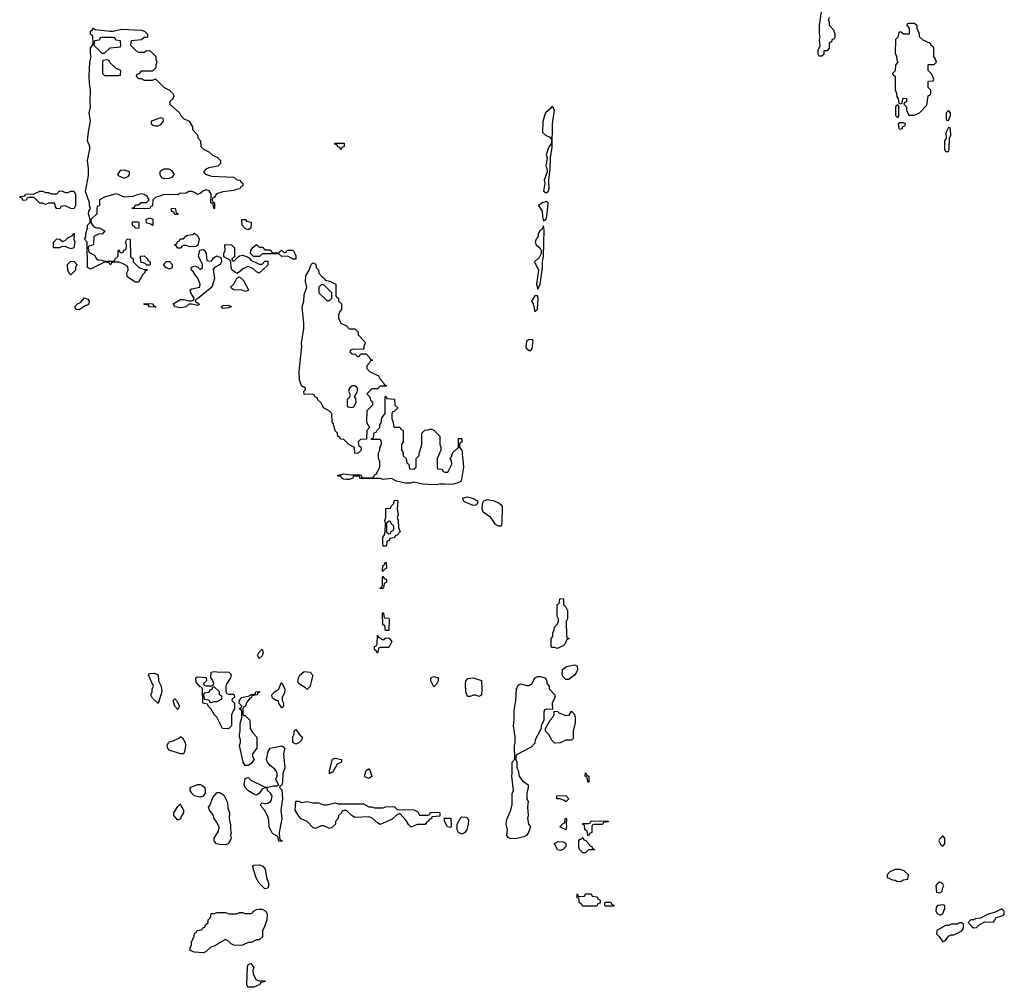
# Model space of a CAD drawing. Header units: inches. Extents: x 2701323 to 2964515, y 494916 to 722124.
# Tile 363 of 656: x 2813346 to 2820348, y 662689 to 669572. Entities that reach past the tile are written whole.
import ezdxf

# ---------------------------------------------------------------- set-up
doc = ezdxf.new("R2010")
doc.units = ezdxf.units.IN
doc.header["$MEASUREMENT"] = 0
doc.layers.add('C8616', color=7, linetype='Continuous')
doc.layers.add('C8626', color=7, linetype='Continuous')

msp = doc.modelspace()

# ---------------------------------------------------------------- linework, layer by layer
at = {"layer": 'C8616', "color": 2, "elevation": 2}
for points in [[(2819044.7, 669630), (2819031.3, 669530), (2819031.3, 669470), (2819036, 669450), (2819031, 669430), (2819036, 669384), (2819022, 669350), (2819022, 669330), (2819030, 669314), (2819050, 669314), (2819066, 669330), (2819066, 669350), (2819070, 669354), (2819090, 669354), (2819106, 669370), (2819106, 669410), (2819122, 669418), (2819127.3, 669432.7), (2819142, 669438), (2819146, 669450), (2819146, 669470), (2819136.4, 669496.4), (2819106, 669530), (2819106, 669550), (2819098, 669570), (2819106, 669590)], [(2820000, 663138), (2819970, 663138), (2819950, 663128), (2819930, 663128), (2819867.1, 663092.9), (2819864.7, 663070), (2819884.7, 663050), (2819910, 663012), (2819930, 663022), (2819950, 663054), (2819970, 663062), (2819990, 663062), (2820000, 663067)]]:
    msp.add_lwpolyline(points, dxfattribs=at)
at = {"layer": 'C8616', "color": 2}
for points, elevation in [([(2819710, 669546), (2819670, 669546), (2819658, 669542), (2819654, 669530), (2819672, 669512), (2819671.3, 669468.7), (2819630, 669468), (2819610, 669486), (2819598, 669482), (2819591.6, 669448.4), (2819574, 669430), (2819572.7, 669332.7), (2819582, 669310), (2819583.6, 669283.6), (2819592, 669270), (2819574, 669250), (2819571.6, 669208.4), (2819554, 669190), (2819558, 669178), (2819572, 669170), (2819572.7, 669072.7), (2819582, 669050), (2819583.6, 669023.6), (2819594, 669010), (2819598, 668978), (2819610, 668974), (2819622, 668978), (2819626, 669010), (2819630, 669014), (2819651.6, 669011.6), (2819651.6, 668988.4), (2819638, 668982), (2819634, 668970), (2819651.6, 668951.6), (2819652, 668930), (2819670, 668894), (2819710, 668894), (2819730, 668902), (2819746, 668910), (2819796.4, 668963.6), (2819806, 669030), (2819822, 669038), (2819826, 669050), (2819826, 669070), (2819806, 669090), (2819806, 669130), (2819810, 669134), (2819842, 669138), (2819846, 669150), (2819830, 669186), (2819806, 669210), (2819806, 669250), (2819810, 669254), (2819850, 669254), (2819866, 669270), (2819856.4, 669296.4), (2819846, 669310), (2819846, 669370), (2819842, 669382), (2819827.3, 669387.3), (2819822, 669402), (2819770, 669426), (2819746, 669450), (2819746, 669470), (2819728.4, 669508.4), (2819727.3, 669527.3)], 2), ([(2813990, 669490.8), (2814010, 669491), (2814070, 669504.7), (2814210, 669497.3), (2814234, 669490), (2814254, 669470), (2814254, 669450), (2814250, 669446), (2814230, 669446), (2814211.6, 669428.4), (2814138, 669422), (2814134, 669390), (2814174, 669350), (2814190, 669342), (2814230, 669342), (2814250, 669352), (2814274, 669350), (2814314, 669310), (2814314, 669290), (2814322, 669270), (2814314, 669250), (2814314, 669230), (2814290, 669206), (2814210, 669206), (2814192.7, 669187.3), (2814178, 669182), (2814174, 669170), (2814190, 669154), (2814210, 669154), (2814230, 669142), (2814290, 669142), (2814311.6, 669151.6), (2814374, 669090), (2814411.1, 669071.1), (2814432, 669050), (2814442, 669030), (2814434, 669010), (2814414, 668990), (2814414, 668970), (2814482, 668910), (2814492, 668890), (2814512, 668870), (2814552, 668850), (2814574, 668810), (2814574, 668790), (2814610, 668754), (2814612.7, 668732.7), (2814632, 668710), (2814634, 668670), (2814654, 668650), (2814691.6, 668631.6), (2814714, 668610), (2814751.6, 668591.6), (2814774, 668570), (2814774, 668550), (2814754, 668530), (2814690, 668518), (2814670, 668508), (2814652, 668490), (2814661, 668481), (2814674, 668470), (2814710, 668458), (2814870, 668452), (2814890, 668434), (2814914, 668430), (2814918, 668418), (2814934, 668410), (2814934, 668390), (2814918, 668382), (2814911.6, 668368.4), (2814892.7, 668367.3), (2814870, 668358), (2814790, 668348), (2814746, 668334), (2814730, 668306), (2814718, 668302), (2814714, 668290), (2814718, 668278), (2814732, 668270), (2814732, 668228), (2814726, 668230), (2814722, 668262), (2814706, 668270), (2814708, 668330), (2814694.6, 668354.6), (2814670, 668362), (2814647.3, 668352.7), (2814630, 668335.3), (2814610, 668328), (2814590, 668342), (2814570, 668348.7), (2814550, 668348.7), (2814530, 668338), (2814485.4, 668334.6), (2814470, 668326), (2814371.6, 668328.4), (2814350, 668318), (2814314, 668310), (2814294, 668290), (2814291.6, 668248.4), (2814278, 668242), (2814272, 668228), (2814147.3, 668227.3), (2814147.3, 668232.7), (2814162, 668238), (2814170, 668254), (2814190, 668254), (2814209, 668271), (2814248, 668272), (2814266, 668290), (2814253.6, 668313.6), (2814230, 668328.7), (2814212.5, 668332.5), (2814175.3, 668324.7), (2814150, 668314), (2814090, 668308.7), (2814049.1, 668329.1), (2814030, 668333.2), (2813950, 668308.7), (2813914, 668290), (2813914, 668250), (2813898, 668242), (2813894, 668230), (2813894, 668190), (2813852, 668150), (2813851.3, 668130), (2813870, 668102), (2813890, 668092), (2813911.6, 668091.6), (2813951.1, 668068.9), (2813932.7, 668047.3), (2813910, 668048), (2813874, 668030), (2813872, 667970), (2813838, 667962), (2813834, 667950), (2813838, 667918), (2813876.9, 667896.9), (2813891.6, 667871.6), (2813903.6, 667863.6), (2813930, 667862), (2813950, 667854), (2814010, 667854), (2814022, 667858), (2814026, 667870), (2814046, 667890), (2814046, 667930), (2814050, 667934), (2814058, 667918), (2814070, 667914), (2814082, 667918), (2814087.3, 667932.7), (2814102, 667938), (2814106, 667970), (2814098, 667990), (2814110, 668012), (2814131.3, 668011.3), (2814134, 667890), (2814138, 667878), (2814154, 667870), (2814154, 667850), (2814194, 667810), (2814230, 667794), (2814250, 667794), (2814254, 667790), (2814238, 667782), (2814234, 667770), (2814221, 667759), (2814190, 667706), (2814170, 667706), (2814126, 667730), (2814110, 667746), (2814108.9, 667771.1), (2814118, 667790), (2814115.3, 667815.3), (2814078, 667838), (2814052.7, 667847.3), (2814012.7, 667847.3), (2813998, 667842), (2813990, 667828), (2813982, 667842), (2813950, 667846), (2813850, 667798), (2813828, 667810), (2813826, 667990), (2813808, 668010), (2813815.3, 668024.7), (2813815.3, 668050), (2813828.4, 668088.4), (2813828.9, 668111.1), (2813846, 668130), (2813846, 668150), (2813835.3, 668190), (2813838, 668210), (2813848.7, 668230), (2813842, 668250), (2813842, 668270), (2813814, 668350), (2813835.5, 668464.5), (2813836, 668510), (2813829.2, 668570), (2813845.2, 668650), (2813844, 668670), (2813829, 668710), (2813834.6, 668774.6), (2813849.4, 668850), (2813840.9, 668910), (2813849.3, 668950), (2813846, 668990), (2813849.3, 669070), (2813842, 669118), (2813841.2, 669170), (2813845.2, 669270), (2813855.3, 669310), (2813849.3, 669330), (2813849.2, 669370), (2813867.3, 669392.7), (2813868, 669410), (2813867.3, 669447.3), (2813862, 669462), (2813850, 669466), (2813848.7, 669490), (2813862, 669498), (2813870, 669510.8), (2813882, 669502)], -2), ([(2814010, 669446), (2813930, 669446), (2813918, 669442), (2813910, 669426), (2813878, 669422), (2813874, 669390), (2813930, 669334), (2813950, 669334), (2813988.4, 669371.6), (2814062, 669378), (2814066, 669390), (2814062, 669422), (2814030, 669426), (2814022, 669442)], -2), ([(2813970, 669286), (2813938, 669282), (2813934, 669270), (2813934, 669190), (2813950, 669174), (2814050, 669174), (2814062, 669178), (2814066, 669210), (2814030, 669226), (2813987.3, 669267.3), (2813982, 669282)], -2), ([(2817130, 668955.3), (2817119.8, 668940.2), (2817086, 668910), (2817066.8, 668850), (2817062.8, 668770), (2817086, 668750), (2817116.9, 668736.9), (2817125.4, 668725.4), (2817126.8, 668710), (2817126, 668690), (2817110, 668668.7), (2817091, 668610), (2817096, 668590), (2817087.3, 668530), (2817094.8, 668514.8), (2817098, 668490), (2817076, 668430), (2817081, 668410), (2817071.3, 668351.3), (2817090, 668340.7), (2817104, 668350), (2817112.3, 668370), (2817108.4, 668428.4), (2817118, 668510), (2817121.2, 668590), (2817133.8, 668666.2), (2817135.1, 668830), (2817148.4, 668928.4), (2817138, 668950)], 2), ([(2819590, 668966), (2819578, 668962), (2819574, 668950), (2819574, 668890), (2819590, 668874), (2819598, 668890), (2819598, 668958)], 2), ([(2819950, 668926), (2819934, 668910), (2819934, 668870), (2819938, 668858), (2819950, 668854), (2819966, 668890), (2819966, 668910)], 2), ([(2814350, 668874), (2814282, 668850), (2814282, 668830), (2814290, 668824.7), (2814310, 668818), (2814330, 668818), (2814350, 668826), (2814368, 668850), (2814366, 668870)], -2), ([(2819630, 668838), (2819602, 668838), (2819594, 668830), (2819598, 668798), (2819610, 668794), (2819622, 668798), (2819627.3, 668812.7), (2819642, 668818), (2819646, 668830)], 2), ([(2819950, 668806), (2819932.7, 668767.3), (2819934, 668730), (2819922, 668710), (2819922, 668650), (2819930, 668634), (2819950, 668634), (2819955.3, 668650), (2819958, 668730), (2819968, 668750), (2819966, 668790), (2819962, 668802)], 2), ([(2815630, 668646), (2815622, 668662), (2815610, 668666), (2815602, 668682), (2815587.3, 668687.3), (2815587.3, 668692.7), (2815652.7, 668692.7), (2815654, 668670), (2815638, 668662)], -2), ([(2814090, 668502), (2814061, 668499), (2814042, 668470), (2814050, 668462), (2814090, 668444.7), (2814120.4, 668459.6), (2814128, 668470), (2814126, 668490)], -2), ([(2814410, 668508), (2814370, 668508), (2814342, 668490), (2814342, 668470), (2814354, 668450), (2814370, 668442), (2814410, 668444.7), (2814430, 668452), (2814448, 668470), (2814430, 668498)], -2), ([(2813670, 668342), (2813690, 668342), (2813708.9, 668351.1), (2813730, 668352), (2813742, 668330), (2813742, 668250), (2813730, 668226), (2813710, 668228), (2813670, 668248), (2813638, 668242), (2813634, 668230), (2813610, 668226), (2813600.4, 668240.4), (2813598, 668258), (2813590, 668266), (2813550, 668268), (2813530, 668258), (2813510, 668266), (2813490, 668266), (2813450, 668306), (2813410, 668306), (2813398, 668302), (2813391.6, 668288.4), (2813370, 668286), (2813362, 668302), (2813346, 668310), (2813350, 668314), (2813382, 668318), (2813388.4, 668331.6), (2813450, 668334), (2813490, 668352), (2813510, 668352), (2813530, 668342), (2813550, 668342), (2813570, 668334), (2813610, 668334), (2813630, 668354), (2813650, 668352)], -2), ([(2817090, 668279.3), (2817064.7, 668270), (2817036, 668250), (2817060.7, 668210), (2817062.8, 668170), (2817070, 668142), (2817090, 668152), (2817098, 668190), (2817104.7, 668264.7), (2817104, 668270)], 2), ([(2814450, 668186), (2814446, 668190), (2814442, 668202), (2814426, 668210), (2814426, 668230), (2814452, 668232), (2814458, 668198), (2814472, 668192), (2814470, 668186)], -2), ([(2814170, 668086), (2814162, 668102), (2814150, 668106), (2814146, 668130), (2814150, 668134), (2814190, 668134), (2814194, 668130), (2814194, 668090), (2814190, 668088)], -2), ([(2814290, 668108), (2814278, 668118), (2814247.3, 668127.3), (2814246, 668150), (2814270, 668162), (2814292.7, 668152.7), (2814294, 668110)], -2), ([(2814970, 668078), (2814950, 668086), (2814928, 668110), (2814926, 668150), (2814951.6, 668151.6), (2814958, 668138), (2814992.7, 668132.7), (2814990, 668088)], -2), ([(2817070, 668106), (2817059.8, 668080.2), (2817044.7, 668070), (2817032, 668050), (2817032, 668030), (2817018, 668010), (2817011, 667990), (2817018.8, 667970), (2817044.7, 667950), (2817054, 667930), (2817054, 667910), (2817039.9, 667880.1), (2817006, 667850), (2817036, 667790), (2817021, 667690), (2817030, 667654), (2817048, 667690), (2817064, 667810), (2817064, 667850), (2817072.1, 667887.9), (2817076, 668076)], 2), ([(2813710, 667942), (2813670, 667958), (2813643.6, 667956.4), (2813630, 667948), (2813590, 667948), (2813586, 667950), (2813586, 667990), (2813610, 668012), (2813631.6, 668011.6), (2813650, 667994), (2813670, 668002), (2813690, 668022), (2813722, 668038), (2813730, 668054), (2813734, 668050), (2813732, 668010), (2813738, 667990), (2813730, 667948)], -2), ([(2814556.4, 667956.4), (2814530, 667966), (2814510, 667966), (2814498, 667962), (2814490, 667946), (2814470, 667946), (2814462, 667962), (2814448, 667970), (2814462, 667978), (2814470, 667994), (2814482, 667998), (2814487.3, 668012.7), (2814510, 668014), (2814527.3, 668032.7), (2814540.4, 668039.6), (2814576.4, 668043.6), (2814590, 668054), (2814612.7, 668032.7), (2814622, 668010), (2814612, 667968), (2814602, 667958)], -2), ([(2814710, 667854), (2814723.1, 667876.9), (2814748.7, 667891.3), (2814778, 667878), (2814782, 667850), (2814771.3, 667830), (2814731.3, 667808.7), (2814722, 667798), (2814731, 667730), (2814712, 667670), (2814610, 667586), (2814598, 667582), (2814594, 667570), (2814622, 667550), (2814616.9, 667543.1), (2814610, 667538), (2814570, 667548.7), (2814550, 667548.7), (2814530, 667529.3), (2814490, 667521.2), (2814450, 667529), (2814438, 667550), (2814490, 667581), (2814510, 667581), (2814550, 667571.3), (2814568, 667572), (2814582, 667578), (2814586, 667590), (2814562, 667630), (2814558, 667650), (2814570, 667658), (2814626, 667670), (2814628.7, 667690), (2814613.6, 667733.6), (2814598, 667750), (2814580.4, 667780.4), (2814568, 667790), (2814566, 667810), (2814590, 667822), (2814612.7, 667812.7), (2814630, 667794), (2814646, 667810), (2814646, 667830), (2814618, 667890), (2814628, 667932), (2814650, 667938), (2814662, 667930), (2814672.7, 667907.3), (2814678, 667858)], -2), ([(2814870, 667854), (2814896.4, 667883.6), (2814908, 667892), (2814930, 667898), (2814965.4, 667885.4), (2814978, 667878), (2814990, 667862), (2815050, 667834), (2815070, 667834), (2815090, 667854), (2815110, 667854), (2815110, 667826), (2815050, 667768.7), (2815030, 667778), (2815003.1, 667803.1), (2814970, 667815.3), (2814936.9, 667803.1), (2814910, 667778), (2814890, 667766), (2814858, 667790), (2814849, 667810), (2814848, 667848), (2814842, 667862), (2814802, 667882), (2814798, 667890), (2814798, 667910), (2814808, 667930), (2814806, 667970), (2814810, 667974), (2814851.6, 667971.6), (2814874, 667950), (2814874, 667886), (2814854, 667870), (2814858, 667858)], -2), ([(2815090, 667934), (2815130, 667934), (2815138, 667918), (2815150, 667914), (2815190, 667914), (2815208, 667932), (2815230, 667914), (2815242, 667918), (2815248.4, 667931.6), (2815290, 667932), (2815310, 667894), (2815310, 667868), (2815290, 667868), (2815250, 667888.7), (2815210, 667888), (2815190, 667906), (2815070, 667906), (2815051.6, 667888.4), (2815008, 667888), (2814988, 667908), (2814988.7, 667931.3), (2815006, 667954), (2815030, 667972), (2815050, 667954), (2815072.7, 667952.7)], -2), ([(2813710, 667758), (2813702, 667762), (2813688.4, 667788.4), (2813686, 667830), (2813708.4, 667851.6), (2813730, 667854), (2813752, 667830), (2813742, 667810), (2813742, 667790)], -2), ([(2814250, 667826), (2814238, 667838), (2814207.3, 667847.3), (2814206, 667890), (2814230, 667892), (2814254, 667870), (2814258, 667858), (2814274, 667850), (2814274, 667830), (2814270, 667826)], -2), ([(2814410, 667798), (2814386, 667810), (2814368, 667830), (2814390, 667852), (2814411.6, 667851.6), (2814431.3, 667831.3), (2814430, 667808)], -2), ([(2815690, 667374), (2815730, 667374), (2815754, 667350), (2815754, 667330), (2815799.6, 667279.6), (2815802, 667270), (2815794, 667250), (2815792.7, 667227.3), (2815710, 667226), (2815698, 667222), (2815694, 667210), (2815710, 667194), (2815732.7, 667192.7), (2815750, 667174), (2815762, 667178), (2815770, 667194), (2815810, 667194), (2815834, 667170), (2815838, 667158), (2815854, 667150), (2815838, 667142), (2815834, 667130), (2815814, 667110), (2815814, 667090), (2815834, 667070), (2815898, 667038), (2815910, 667014), (2815934, 666990), (2815938, 666978), (2815954, 666970), (2815950, 666966), (2815910, 666966), (2815890, 666946), (2815850, 666946), (2815814, 666910), (2815832.7, 666892.7), (2815843.6, 666863.6), (2815854, 666850), (2815854, 666830), (2815814, 666790), (2815812, 666710), (2815834, 666670), (2815814, 666650), (2815812.7, 666587.3), (2815770, 666586), (2815754, 666570), (2815758, 666538), (2815772.7, 666532.7), (2815774, 666510), (2815750, 666486), (2815728.4, 666488.4), (2815726, 666530), (2815686, 666550), (2815650, 666586), (2815627.3, 666587.3), (2815622, 666602), (2815607.3, 666607.3), (2815606, 666630), (2815588.4, 666648.4), (2815578, 666698), (2815568, 666710), (2815566, 666770), (2815546, 666790), (2815506, 666810), (2815490, 666846), (2815467.3, 666867.3), (2815462, 666882), (2815446, 666890), (2815442, 666902), (2815427.3, 666907.3), (2815370, 666906), (2815366, 666930), (2815378, 666942), (2815378, 666950), (2815350, 666968), (2815336, 667010), (2815332.3, 667070), (2815352.5, 667247.5), (2815349.4, 667270.6), (2815365.6, 667374.4), (2815366, 667410), (2815354, 667530), (2815366.6, 667570), (2815370, 667614), (2815389, 667670), (2815379, 667710), (2815382, 667750), (2815404, 667790), (2815418, 667830), (2815430, 667842), (2815452.7, 667832.7), (2815454, 667810), (2815471.6, 667791.6), (2815474, 667770), (2815499.6, 667739.6), (2815514, 667730), (2815518, 667718), (2815551.6, 667711.6), (2815594, 667690), (2815594, 667610), (2815598, 667598), (2815614, 667590), (2815614, 667570), (2815634, 667550), (2815634, 667510), (2815623.6, 667496.4), (2815614, 667470), (2815614, 667450), (2815630, 667414), (2815670, 667394)], -2), ([(2814950, 667638), (2814928.4, 667648.4), (2814869.3, 667649.3), (2814856.4, 667656.4), (2814846, 667670), (2814869, 667691), (2814890, 667734), (2814910, 667742), (2814936.8, 667716.8), (2814974, 667650), (2814970, 667646)], -2), ([(2815510, 667686), (2815490, 667686), (2815474, 667670), (2815474, 667630), (2815530, 667574), (2815550, 667574), (2815566, 667590), (2815566, 667630)], -2), ([(2813770, 667508.7), (2813746, 667510), (2813738, 667530), (2813758, 667550), (2813778.6, 667561.4), (2813806.8, 667593.2), (2813830, 667584.7), (2813841, 667570), (2813834.8, 667545.2), (2813806, 667534)], -2), ([(2817010, 667608), (2816986.8, 667570), (2816998, 667550), (2817010, 667494), (2817027.3, 667512.7), (2817033.2, 667590), (2817027.3, 667607.3)], 2), ([(2814310, 667526), (2814268.4, 667528.4), (2814262, 667542), (2814230, 667546), (2814228, 667550), (2814250, 667554), (2814290, 667551.3), (2814298, 667538), (2814314, 667530)], -2), ([(2814790, 667518), (2814778, 667530), (2814790, 667538), (2814830, 667542), (2814850, 667532), (2814850, 667529), (2814830, 667522)], -2), ([(2816970, 667297.2), (2816950, 667286), (2816945.2, 667245.2), (2816950, 667232), (2816970, 667218), (2816982, 667218), (2816990, 667234), (2816998, 667290), (2816990, 667295.3)], 2), ([(2815730, 666968), (2815710, 666968), (2815692, 666950), (2815684.7, 666930), (2815694, 666910), (2815694, 666890), (2815674, 666870), (2815674, 666830), (2815678, 666818), (2815710, 666814), (2815722, 666818), (2815738, 666850), (2815736.4, 666876.4), (2815726, 666890), (2815748, 666930), (2815748, 666950)], -2), ([(2816010, 666674), (2816050, 666674), (2816058, 666658), (2816074, 666650), (2816074, 666570), (2816062, 666550), (2816062, 666510), (2816074, 666490), (2816074, 666470), (2816094, 666450), (2816098, 666418), (2816114, 666410), (2816118, 666378), (2816150, 666374), (2816166, 666390), (2816166, 666450), (2816187.3, 666472.7), (2816187.3, 666487.3), (2816206, 666550), (2816206, 666630), (2816227.3, 666652.7), (2816250, 666654), (2816270, 666662), (2816291.1, 666651.1), (2816334, 666610), (2816334, 666550), (2816342, 666530), (2816342, 666510), (2816314, 666450), (2816314, 666390), (2816318, 666378), (2816350, 666374), (2816358, 666358), (2816370, 666354), (2816390, 666354), (2816418, 666410), (2816416.4, 666436.4), (2816406, 666450), (2816416.4, 666463.6), (2816427.3, 666492.7), (2816466, 666530), (2816466, 666594), (2816490, 666594), (2816490, 666566), (2816478, 666562), (2816474, 666550), (2816474, 666530), (2816490.8, 666510), (2816501, 666390), (2816484.7, 666290), (2816470, 666279), (2816430, 666269), (2816410, 666265.2), (2816370, 666269.2), (2816330.9, 666269.1), (2816310, 666264), (2816250, 666265.2), (2816210, 666268.7), (2816150, 666282), (2816125.4, 666274.6), (2816090, 666274), (2816026, 666290), (2815990, 666308), (2815930, 666302), (2815910, 666308.7), (2815771.6, 666308.4), (2815766, 666310), (2815762, 666322), (2815750, 666326), (2815730, 666326), (2815718, 666322), (2815714, 666310), (2815690, 666302), (2815670, 666302), (2815650, 666304), (2815638, 666310), (2815630, 666326), (2815610, 666326), (2815606, 666330), (2815650, 666342), (2815706, 666334), (2815770, 666334), (2815778, 666318), (2815790, 666314), (2815850, 666314), (2815862, 666318), (2815870, 666334), (2815882, 666338), (2815906, 666390), (2815906, 666430), (2815898, 666450), (2815898, 666490), (2815906, 666510), (2815906, 666530), (2815918, 666550), (2815918, 666570), (2815910, 666586), (2815850, 666586), (2815846, 666590), (2815862, 666598), (2815867.3, 666632.7), (2815882, 666638), (2815887.3, 666652.7), (2815906, 666670), (2815906, 666690), (2815916.4, 666703.6), (2815920.4, 666739.6), (2815946, 666770), (2815946, 666890), (2815950, 666894), (2815958, 666878), (2816012, 666872), (2816014, 666830), (2816034, 666810), (2816010, 666786), (2815998, 666782), (2815992.7, 666767.3), (2815992.7, 666732.7), (2816002, 666710), (2816003.6, 666683.6)], -2), ([(2816570, 666115.3), (2816510, 666142), (2816502, 666150), (2816498, 666170), (2816530, 666177.3), (2816570, 666166), (2816602, 666150), (2816602, 666130), (2816590, 666118)], -2), ([(2815930, 665826), (2815928.7, 665850), (2815929.3, 665890.7), (2815938, 665902), (2815946, 665930), (2815948, 665990), (2815942, 666010), (2815948.7, 666030), (2815950, 666094), (2815982, 666098), (2815987.3, 666112.7), (2816006, 666130), (2816008.9, 666151.1), (2816030, 666154), (2816034, 666150), (2816031.3, 666090), (2816038, 666050), (2816031.3, 666030), (2816038, 666010), (2816039.6, 665959.6), (2816051, 665930), (2816030, 665906), (2816018, 665902), (2816010, 665886), (2815978, 665882), (2815972.7, 665867.3), (2815958, 665862), (2815954, 665830), (2815950, 665826)], -2), ([(2816750, 665969), (2816730, 665982), (2816695.3, 666030), (2816642, 666070), (2816635.3, 666090), (2816638, 666130), (2816646, 666150), (2816670, 666158.8), (2816712.8, 666152.8), (2816754.4, 666134.4), (2816770, 666122), (2816776, 666110), (2816774.4, 665994.4), (2816770, 665969)], -2), ([(2815970, 666006), (2815954, 665990), (2815954, 665930), (2815970, 665914), (2815982, 665918), (2815987.3, 665932.7), (2816002, 665938), (2816006, 665950), (2816006, 665970), (2815987.3, 665987.3), (2815982, 666002)], -2), ([(2815930, 665646), (2815926, 665650), (2815928, 665690), (2815942, 665698), (2815946, 665710), (2815951.6, 665711.6), (2815954, 665670), (2815938, 665662)], -2), ([(2815910, 665526), (2815909.2, 665530), (2815922, 665538), (2815926, 665550), (2815926, 665610), (2815930, 665614), (2815938, 665598), (2815954, 665590), (2815954, 665570), (2815938, 665562), (2815934, 665530), (2815930, 665526)], -2), ([(2817170, 665098), (2817150, 665106), (2817130, 665106), (2817126, 665110), (2817126, 665170), (2817136.4, 665183.6), (2817138, 665210), (2817147.3, 665232.7), (2817148.4, 665251.6), (2817170, 665274), (2817178, 665290), (2817178, 665310), (2817168, 665330), (2817168.4, 665411.6), (2817182, 665418), (2817187.3, 665452.7), (2817210, 665454), (2817214, 665450), (2817214, 665410), (2817230, 665394), (2817242, 665370), (2817242, 665310), (2817232, 665290), (2817234, 665190), (2817238, 665178), (2817254, 665170), (2817238, 665162), (2817222, 665130), (2817210, 665118), (2817190, 665108)], -2), ([(2815970, 665226), (2815948, 665228), (2815942, 665262), (2815928, 665268), (2815926, 665350), (2815930, 665354), (2815934, 665350), (2815938, 665318), (2815970, 665314), (2815974, 665310)], -2), ([(2815922, 665162), (2815936.4, 665163.6), (2815950, 665174), (2815972.7, 665172.7), (2815991.3, 665150), (2815970, 665106), (2815910, 665106), (2815898, 665102), (2815894, 665070), (2815890, 665066), (2815882, 665082), (2815868.7, 665090), (2815870, 665114), (2815882, 665118), (2815887.3, 665132.7), (2815890, 665194), (2815898, 665178), (2815912.7, 665172.7)], -2), ([(2815050, 665029), (2815038, 665050), (2815050, 665074), (2815070, 665094), (2815078, 665070), (2815070, 665046)], -2), ([(2817230, 664879), (2817210, 664898), (2817204.7, 664915.3), (2817205.2, 664950), (2817235.3, 664970), (2817270, 664979.3), (2817290, 664984), (2817310, 664976), (2817313, 664950), (2817306, 664930), (2817290.8, 664910), (2817250, 664879)], -2), ([(2814330, 664708), (2814290, 664746), (2814278, 664770), (2814288.7, 664791.3), (2814288.7, 664808.7), (2814298, 664830), (2814262, 664910), (2814270, 664922), (2814303.6, 664923.6), (2814331.6, 664911.6), (2814332, 664870), (2814351.3, 664830), (2814358, 664790)], -2), ([(2814770, 664930.7), (2814813.7, 664933.7), (2814834, 664930), (2814850, 664914), (2814844.7, 664890), (2814818, 664850), (2814812, 664830), (2814812.7, 664792.7), (2814818, 664778), (2814830, 664774), (2814870, 664774), (2814872, 664770), (2814874, 664750), (2814858, 664742), (2814854, 664730), (2814874, 664710), (2814874, 664670), (2814863.6, 664656.4), (2814852.7, 664627.3), (2814851.3, 664550), (2814830, 664528), (2814789.3, 664529.3), (2814748, 664610), (2814729.1, 664629.1), (2814708.4, 664668.4), (2814686, 664690), (2814682, 664702), (2814648, 664710), (2814646, 664810), (2814642, 664822), (2814630, 664826), (2814600.4, 664860.4), (2814598, 664890), (2814610, 664898), (2814672, 664892), (2814674, 664870), (2814654, 664850), (2814658, 664838), (2814670, 664834), (2814710, 664834), (2814722, 664838), (2814726, 664850), (2814716.4, 664876.4), (2814706, 664890), (2814708, 664930), (2814730, 664934.8)], -2), ([(2815390, 664808), (2815379, 664819), (2815330, 664848), (2815324.7, 664864.7), (2815329, 664890), (2815339, 664910), (2815370, 664934.8), (2815410.6, 664930.6), (2815430.7, 664910), (2815410, 664826)], -2), ([(2815210, 664678), (2815188.7, 664708.7), (2815186, 664726), (2815174, 664726), (2815150, 664742), (2815142, 664750), (2815138, 664770), (2815158, 664790), (2815188, 664810), (2815206, 664854), (2815210, 664854), (2815231.3, 664810), (2815230, 664786), (2815212, 664750), (2815212, 664730), (2815222, 664710), (2815222, 664690)], -2), ([(2816290, 664826), (2816268.7, 664870), (2816268.7, 664890), (2816290, 664901), (2816322, 664890), (2816322, 664870), (2816310, 664846)], -2), ([(2816610, 664758), (2816590, 664768), (2816570, 664768), (2816550, 664758), (2816530, 664758), (2816519, 664790), (2816515.3, 664850), (2816518, 664870), (2816534, 664886), (2816570, 664890.7), (2816630, 664871.3), (2816633.4, 664810), (2816630, 664768)], -2), ([(2817134, 664666), (2817092.7, 664667.3), (2817078, 664662), (2817072.7, 664647.3), (2817074, 664590), (2817054, 664550), (2817054, 664530), (2817012, 664450), (2817010, 664426), (2816983.6, 664396.4), (2816878, 664342), (2816874, 664330), (2816874, 664310), (2816882, 664290), (2816882, 664250), (2816891.1, 664231.1), (2816898, 664190), (2816919.8, 664159.8), (2816962, 664130), (2816962, 664110), (2816951.3, 664070), (2816952.7, 664032.7), (2816962, 664010), (2816958, 663970), (2816962, 663910), (2816958, 663890), (2816964.7, 663850), (2816978, 663830), (2816964.7, 663790), (2816950.7, 663769.3), (2816930, 663759), (2816890, 663749.3), (2816870, 663746), (2816828.7, 663748.7), (2816816.4, 663756.4), (2816809.2, 663769.2), (2816815.3, 663810), (2816806.6, 663850), (2816810, 663882), (2816838, 663950), (2816848.7, 663990), (2816848.4, 664068.4), (2816858, 664090), (2816845.2, 664190), (2816849.1, 664210.9), (2816849.2, 664290), (2816867.3, 664312.7), (2816864, 664410), (2816869.1, 664430.9), (2816869.3, 664470), (2816857.2, 664550), (2816863.2, 664596.8), (2816861.5, 664658.5), (2816875.3, 664730), (2816879.3, 664810), (2816890, 664838), (2816897.2, 664842.8), (2816910, 664846.8), (2816950, 664834.8), (2816970, 664836), (2816989.3, 664850.7), (2817010, 664890.8), (2817030, 664898.8), (2817050, 664898.8), (2817082, 664890), (2817094, 664870), (2817094, 664850), (2817111.1, 664831.1), (2817112, 664812), (2817151.3, 664770), (2817151.3, 664750), (2817132, 664710)], -2), ([(2814730, 664826), (2814718, 664822), (2814712.7, 664807.3), (2814698, 664802), (2814690, 664786), (2814658, 664782), (2814654, 664770), (2814658, 664738), (2814690, 664734), (2814698, 664718), (2814710, 664714), (2814730, 664722), (2814750, 664722), (2814782, 664738), (2814786, 664750), (2814782, 664762), (2814766, 664770), (2814766, 664790)], -2), ([(2814942, 664622), (2814950, 664622), (2814982, 664590), (2814986, 664530), (2815002, 664502), (2815032.7, 664467.3), (2815032, 664390), (2815002, 664350), (2815002, 664330), (2815014, 664310), (2814990, 664278), (2814970, 664266), (2814950, 664266), (2814935.3, 664290), (2814909, 664410), (2814915.3, 664430), (2814915.3, 664450), (2814908, 664470), (2814908.4, 664488.4), (2814913.6, 664513.6), (2814914.6, 664565.4), (2814926, 664606), (2814926, 664650), (2814922, 664662), (2814906, 664670), (2814922, 664678), (2814926, 664690), (2814906, 664710), (2814908, 664732), (2814926, 664750), (2814978, 664762), (2814992, 664772), (2815008, 664772), (2815022, 664778), (2815026, 664790), (2815050, 664794), (2815054, 664790), (2815038, 664782), (2815034, 664770), (2814998, 664762), (2814994, 664750), (2814979.6, 664740.4), (2814962, 664718), (2814950, 664686), (2814938, 664682), (2814934, 664670), (2814934, 664630)], -2), ([(2814470, 664666), (2814450, 664688), (2814438, 664730), (2814450, 664742), (2814462, 664730), (2814482, 664690)], -2), ([(2817150, 664426), (2817130, 664446), (2817108.4, 664488.4), (2817086, 664510), (2817086, 664530), (2817118, 664590), (2817138, 664610), (2817146, 664630), (2817146, 664654), (2817170, 664652), (2817181, 664641), (2817230, 664622), (2817254.6, 664625.4), (2817270, 664654), (2817290, 664634), (2817296.3, 664610), (2817295.5, 664570), (2817282.8, 664510), (2817282, 664458), (2817270, 664448), (2817230, 664448), (2817190, 664428)], -2), ([(2815310, 664418), (2815288.7, 664430), (2815288.7, 664470), (2815298, 664490), (2815298, 664510), (2815310, 664522), (2815339.6, 664479.6), (2815354, 664470), (2815351.6, 664448.4), (2815330, 664428)], -2), ([(2814490, 664348.7), (2814410, 664375.3), (2814399, 664390), (2814394, 664410), (2814404, 664430), (2814410, 664436), (2814437.2, 664442.8), (2814478, 664462), (2814488.9, 664471.1), (2814490, 664474), (2814503.6, 664463.6), (2814522, 664430), (2814524.7, 664410), (2814516.9, 664363.1), (2814510, 664348.7)], -2), ([(2815210, 663726), (2815190, 663728), (2815182, 663762), (2815150, 663778), (2815138, 663790), (2815121.2, 663830), (2815118, 663878), (2815108.7, 663910), (2815088, 663950), (2815068, 663970), (2815058, 663990), (2815070, 664002), (2815090, 663996), (2815110, 663998.8), (2815129.4, 664010.6), (2815137, 664023), (2815141.2, 664050), (2815129.4, 664069.4), (2815108, 664090), (2815106, 664106), (2815090, 664108), (2815070, 664098), (2815050, 664068), (2815030, 664055.3), (2815010, 664062), (2814968.7, 664090), (2814948.7, 664110), (2814942, 664130), (2814950, 664174), (2814970, 664182), (2814990, 664162), (2815092.7, 664112.7), (2815110, 664112), (2815150, 664122), (2815178, 664122), (2815186, 664130), (2815168, 664170), (2815178, 664190), (2815178, 664210), (2815169, 664230), (2815161.2, 664241.2), (2815130, 664264), (2815109, 664290), (2815102, 664310), (2815112.9, 664367.1), (2815128, 664390), (2815210, 664406), (2815231.3, 664390), (2815221, 664350), (2815231, 664250), (2815218, 664210), (2815216, 664150), (2815210, 664126), (2815198, 664122), (2815194, 664110), (2815210, 664094), (2815214.9, 664030), (2815204, 663950), (2815210.6, 663889.4), (2815191.3, 663790), (2815192.7, 663752.7), (2815198, 663738), (2815210, 663734)], -2), ([(2815550, 664208), (2815549, 664230), (2815570, 664311.3), (2815590, 664318), (2815634, 664310), (2815634, 664290), (2815603.5, 664276.5), (2815570, 664218), (2815562, 664218)], -2), ([(2815830, 664175.3), (2815804.1, 664184.1), (2815799, 664190), (2815810, 664232), (2815830, 664242), (2815838, 664230), (2815850, 664188.7)], -2), ([(2817390, 664146), (2817386, 664150), (2817382, 664182), (2817368, 664190), (2817370, 664214), (2817378, 664198), (2817394, 664190), (2817394, 664150)], -2), ([(2814630, 664041.2), (2814588.7, 664050), (2814569, 664070), (2814559, 664090), (2814558, 664110), (2814610, 664131.3), (2814630, 664132), (2814645.4, 664125.4), (2814662, 664110), (2814664.7, 664090), (2814664.7, 664070), (2814650, 664049.2)], -2), ([(2814810, 663702.7), (2814770, 663704), (2814746, 663710), (2814728, 663730), (2814728, 663750), (2814760.2, 663799.8), (2814764, 663830), (2814746.3, 663866.3), (2814728.7, 663890), (2814719, 663919), (2814695.3, 663950), (2814689.3, 663970), (2814698, 663982), (2814720.2, 664039.8), (2814750, 664074), (2814770, 664074), (2814796.9, 664056.9), (2814823.6, 664003.6), (2814826.4, 663966.4), (2814838, 663930), (2814836, 663890), (2814845.4, 663845.4), (2814844.7, 663810), (2814851, 663790), (2814844.7, 663770), (2814851, 663750), (2814830, 663709.3)], -2), ([(2815350, 664004.7), (2815390, 664011.3), (2815430, 664002), (2815470, 664002), (2815510, 663986), (2815533.6, 663986.4), (2815590, 664002), (2815610, 663994), (2815790, 663994), (2815830, 663972), (2815850, 663972), (2815870, 663964.7), (2815930, 663964.7), (2815950, 663972), (2816010, 663974), (2816030, 663954), (2816150, 663952), (2816176.9, 663936.9), (2816190, 663914), (2816250, 663914), (2816262, 663918), (2816266, 663930), (2816272.7, 663932.7), (2816330, 663934), (2816334, 663930), (2816332.7, 663907.3), (2816278, 663902), (2816274, 663890), (2816258, 663882), (2816254, 663870), (2816238, 663862), (2816230, 663846), (2816172.7, 663847.3), (2816130, 663828), (2816110, 663846), (2816094.6, 663874.6), (2816050, 663926), (2816025.4, 663914.6), (2815995.3, 663884.7), (2815910, 663848), (2815890, 663858), (2815850, 663895.3), (2815830, 663902), (2815730, 663898), (2815710, 663908), (2815670, 663946), (2815650, 663946), (2815638, 663942), (2815634, 663930), (2815614, 663910), (2815611.3, 663888.7), (2815592.7, 663867.3), (2815591.6, 663848.4), (2815571.6, 663828.4), (2815550, 663818), (2815510, 663838), (2815490, 663838), (2815450, 663818), (2815430, 663826), (2815390, 663868), (2815347.3, 663887.3), (2815330, 663906), (2815304, 663950), (2815309.1, 664010.9), (2815310, 664014), (2815330, 664014)], -2), ([(2817230, 664009.2), (2817219, 664019), (2817190, 664028.7), (2817166, 664030), (2817166, 664050), (2817230, 664054), (2817250.7, 664030)], -2), ([(2814470, 663878), (2814442, 663910), (2814442, 663930), (2814470, 663974), (2814490, 663994), (2814494.8, 663974.8), (2814511, 663950), (2814510.8, 663930), (2814494.9, 663905.1), (2814490, 663888)], -2), ([(2816410, 663826), (2816388, 663830), (2816368, 663870), (2816367.3, 663892.7), (2816411.6, 663891.6), (2816414, 663830)], -2), ([(2816490, 663778), (2816466, 663790), (2816458, 663810), (2816458, 663850), (2816482, 663898), (2816490, 663902), (2816519.6, 663899.6), (2816530, 663894), (2816536.9, 663876.9), (2816536, 663850), (2816526, 663810), (2816510, 663788)], -2), ([(2817230, 663809), (2817188, 663830), (2817210, 663854), (2817222, 663858), (2817226, 663890), (2817230, 663892), (2817234, 663890), (2817231.3, 663848.7), (2817234.8, 663834.8)], -2), ([(2817390, 663766), (2817386, 663770), (2817382, 663802), (2817366, 663810), (2817362, 663842), (2817350, 663846), (2817350, 663854), (2817390, 663854), (2817402, 663858), (2817410, 663874), (2817534, 663870), (2817530, 663866), (2817498, 663862), (2817490, 663846), (2817430, 663846), (2817418, 663842), (2817414, 663830), (2817414, 663790), (2817398, 663782)], -2), ([(2817190, 663662), (2817170, 663666), (2817149, 663711), (2817174.6, 663725.4), (2817210, 663722.8), (2817230, 663714.8), (2817230.4, 663690), (2817210, 663669.2)], -2), ([(2817350, 663646), (2817330, 663666), (2817323.1, 663683.1), (2817322, 663730), (2817330, 663742), (2817338, 663742), (2817350, 663754), (2817358, 663738), (2817372.7, 663732.7), (2817394, 663710), (2817398, 663698), (2817414, 663690), (2817418, 663678), (2817434, 663670), (2817430, 663666), (2817390, 663666), (2817370, 663646)], -2), ([(2819910, 663766), (2819890, 663746), (2819882, 663730), (2819898, 663698), (2819910, 663694), (2819926, 663710), (2819926, 663750)], 2), ([(2815090, 663388.7), (2815048.9, 663428.9), (2815028.4, 663468.4), (2815001.2, 663550), (2815010, 663557.3), (2815050, 663560.4), (2815074.8, 663550), (2815091, 663530), (2815102, 663470), (2815116.3, 663430), (2815116.3, 663410), (2815110, 663395.3)], -2), ([(2819607.3, 663527.3), (2819572.7, 663527.3), (2819534, 663510), (2819514, 663490), (2819514, 663470), (2819552.7, 663452.7), (2819571.6, 663451.6), (2819583.6, 663443.6), (2819610, 663442), (2819630, 663454), (2819662, 663458), (2819666, 663490), (2819636.4, 663516.4)], 2), ([(2819890, 663438), (2819870, 663426), (2819862, 663410), (2819864.7, 663364.7), (2819890, 663362), (2819906, 663370), (2819908.4, 663391.6), (2819918, 663410), (2819910, 663426)], 2), ([(2817450, 663266), (2817347.3, 663267.3), (2817342, 663282), (2817326, 663290), (2817322, 663322), (2817310, 663326), (2817310, 663354), (2817318, 663338), (2817330, 663334), (2817362, 663338), (2817370, 663354), (2817410, 663354), (2817418, 663338), (2817452.7, 663332.7), (2817458, 663318), (2817474, 663310), (2817474, 663290), (2817458, 663282)], -2), ([(2814890, 662986), (2814870, 662988), (2814850, 662998), (2814830, 663018), (2814810, 663028), (2814771.1, 663008.9), (2814736, 662984), (2814706.4, 662973.6), (2814670, 662942), (2814650, 662935.3), (2814590, 662939), (2814558, 662950), (2814558, 662970), (2814568, 662990), (2814568, 663010), (2814587.3, 663052.7), (2814590, 663074), (2814602, 663078), (2814607.3, 663092.7), (2814642, 663098), (2814647.3, 663112.7), (2814662, 663118), (2814667.3, 663132.7), (2814686, 663150), (2814686, 663170), (2814706, 663190), (2814706, 663210), (2814710, 663214), (2814730, 663214), (2814750, 663222), (2814810, 663222), (2814832.7, 663212.7), (2814850, 663212), (2814890, 663212), (2814910, 663222), (2814930, 663222), (2814950, 663214), (2814990, 663214), (2815002, 663218), (2815008.4, 663231.6), (2815030, 663242), (2815050, 663244.7), (2815070, 663244.7), (2815096, 663230), (2815106, 663210), (2815104.7, 663170), (2815090, 663126), (2815072, 663090), (2815071.6, 663048.4), (2815050, 663026), (2815030, 663026), (2814991.6, 663008.4), (2814972.7, 663007.3), (2814943.6, 662996.4), (2814931.6, 662988.4)], -2), ([(2817510, 663266), (2817506, 663270), (2817506, 663290), (2817510, 663294), (2817550, 663294), (2817558, 663278), (2817572.7, 663272.7), (2817570, 663266)], -2), ([(2819916.4, 663276.4), (2819874, 663270), (2819863.6, 663256.4), (2819862, 663230), (2819870, 663214), (2819890, 663204.7), (2819896.4, 663203.6), (2819910, 663214), (2819926, 663250), (2819926, 663270)], 2), ([(2815050, 662734), (2815090, 662734), (2815092, 662730), (2815058, 662722), (2815054, 662710), (2815010, 662689), (2814969, 662689), (2814962, 662710), (2814965.6, 662834.4), (2814970, 662852), (2814990, 662858), (2815010.6, 662830), (2815004.7, 662810), (2815005.4, 662785.4), (2815025.4, 662745.4)], -2)]:
    msp.add_lwpolyline(points, close=True, dxfattribs=dict(at, elevation=elevation))
at = {"layer": 'C8626', "color": 2, "elevation": 2}
msp.add_lwpolyline([(2820330, 663248), (2820278, 663222), (2820234, 663210), (2820179.6, 663180.4), (2820143.6, 663176.4), (2820130, 663168), (2820110, 663168), (2820099.6, 663160.4), (2820092, 663150), (2820119.6, 663119.6), (2820130, 663112), (2820150, 663114), (2820170, 663134), (2820210, 663154), (2820270, 663152), (2820290, 663184.7), (2820339, 663201), (2820348, 663210), (2820348, 663230)], close=True, dxfattribs=at)
msp.add_lwpolyline([(2820000, 663067), (2820046, 663090), (2820058, 663110), (2820058, 663138), (2820047.3, 663147.3), (2820030, 663148), (2820010, 663138), (2820000, 663138)], dxfattribs=at)

doc.saveas('drawing.dxf')
